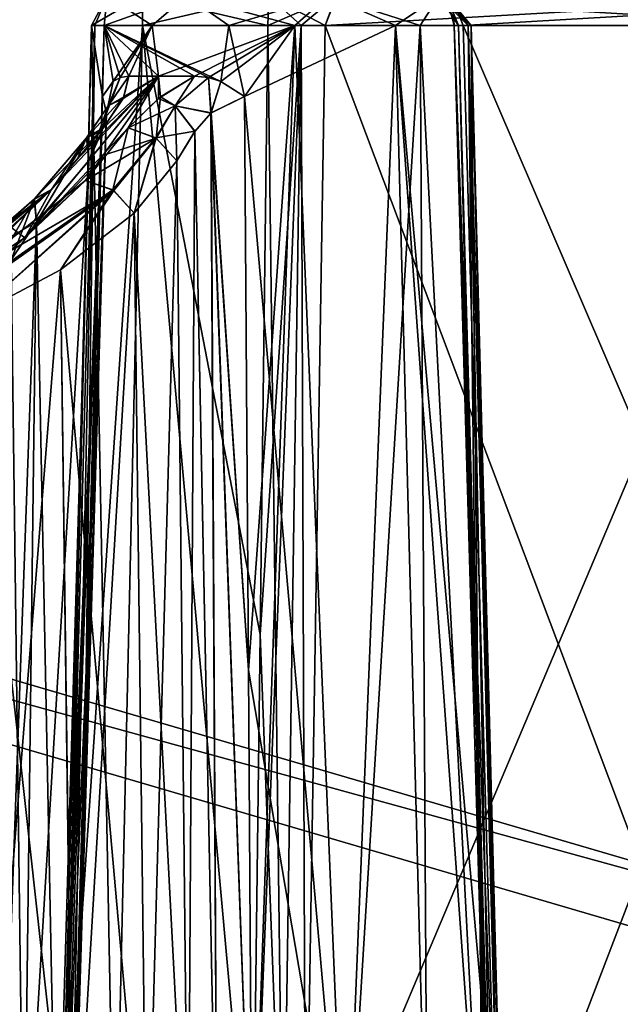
# Model space of a CAD drawing. Header units: inches. Extents: x -9.7 to 9.7, y -2.4 to 4.3.
# Tile 288 of 656: x -7.683 to -7.263, y -0.189 to 0.5. Entities that reach past the tile are written whole.
import ezdxf

# ---------------------------------------------------------------- set-up
doc = ezdxf.new("R2010")
doc.units = ezdxf.units.IN
doc.header["$LTSCALE"] = 101.851852
doc.header["$MEASUREMENT"] = 0
for name, color, linetype in [('5128', 7, 'CONTINUOUS'), ('5129', 7, 'CONTINUOUS'), ('5130', 7, 'CONTINUOUS'), ('5131', 7, 'CONTINUOUS'), ('5141', 7, 'CONTINUOUS'), ('5142', 7, 'CONTINUOUS'), ('5143', 7, 'CONTINUOUS'), ('5144', 7, 'CONTINUOUS'), ('5145', 7, 'CONTINUOUS'), ('5146', 7, 'CONTINUOUS'), ('5147', 7, 'CONTINUOUS'), ('5148', 7, 'CONTINUOUS'), ('5149', 7, 'CONTINUOUS'), ('5150', 7, 'CONTINUOUS'), ('5151', 7, 'CONTINUOUS'), ('5152', 7, 'CONTINUOUS'), ('5160', 7, 'CONTINUOUS'), ('5161', 7, 'CONTINUOUS'), ('5162', 7, 'CONTINUOUS'), ('5163', 7, 'CONTINUOUS'), ('5164', 7, 'CONTINUOUS'), ('5165', 7, 'CONTINUOUS'), ('5166', 7, 'CONTINUOUS'), ('5175', 7, 'CONTINUOUS'), ('5176', 7, 'CONTINUOUS'), ('5177', 7, 'CONTINUOUS'), ('5178', 7, 'CONTINUOUS'), ('5179', 7, 'CONTINUOUS'), ('5180', 7, 'CONTINUOUS'), ('5181', 7, 'CONTINUOUS'), ('5182', 7, 'CONTINUOUS'), ('5183', 7, 'CONTINUOUS'), ('5307', 7, 'CONTINUOUS'), ('5308', 7, 'CONTINUOUS'), ('5309', 7, 'CONTINUOUS'), ('5310', 7, 'CONTINUOUS'), ('5311', 7, 'CONTINUOUS'), ('5327', 7, 'CONTINUOUS'), ('5328', 7, 'CONTINUOUS'), ('5329', 7, 'CONTINUOUS'), ('5337', 7, 'CONTINUOUS'), ('5338', 7, 'CONTINUOUS'), ('5341', 7, 'CONTINUOUS'), ('5342', 7, 'CONTINUOUS'), ('5477', 7, 'CONTINUOUS'), ('5478', 7, 'CONTINUOUS'), ('8362', 7, 'CONTINUOUS'), ('8365', 7, 'CONTINUOUS'), ('8369', 7, 'CONTINUOUS')]:
    doc.layers.add(name, color=color, linetype=linetype)

msp = doc.modelspace()

# ---------------------------------------------------------------- linework, layer by layer
at = {"layer": '5128', "linetype": 'CONTINUOUS'}
for points in [[(-7.00716, -0.355, -1.11012), (-7.34848, -0.355, -1.71323), (-7.37286, 0.49579, -1.71107), (-7.00716, -0.355, -1.11012)], [(-7.02122, 0.49579, -1.08972), (-7.00716, -0.355, -1.11012), (-7.37286, 0.49579, -1.71107), (-7.02122, 0.49579, -1.08972)]]:
    msp.add_3dface(points, dxfattribs=at)
at = {"layer": '5129', "linetype": 'CONTINUOUS'}
for points in [[(-7.3547, -0.35518, -1.73281), (-7.35254, -0.355, -1.75323), (-7.37921, 0.49587, -1.73195), (-7.3547, -0.35518, -1.73281)], [(-7.37921, 0.49587, -1.73195), (-7.35254, -0.355, -1.75323), (-7.36423, 0.07008, -1.75337), (-7.37921, 0.49587, -1.73195)], [(-7.34848, -0.355, -1.71323), (-7.3547, -0.35518, -1.73281), (-7.37921, 0.49587, -1.73195), (-7.34848, -0.355, -1.71323)], [(-7.37286, 0.49579, -1.71107), (-7.34848, -0.355, -1.71323), (-7.37921, 0.49587, -1.73195), (-7.37286, 0.49579, -1.71107)], [(-7.37604, 0.49579, -1.75355), (-7.37921, 0.49587, -1.73195), (-7.36423, 0.07008, -1.75337), (-7.37604, 0.49579, -1.75355)]]:
    msp.add_3dface(points, dxfattribs=at)
at = {"layer": '5130', "linetype": 'CONTINUOUS'}
for points in [[(-7.61652, -0.355, -1.69876), (-7.63272, 0.49579, -1.80097), (-7.655, -0.355, -1.80097), (-7.61652, -0.355, -1.69876)], [(-7.655, -0.355, -1.80097), (-7.63272, 0.49579, -1.80097), (-7.62506, 0.44614, -1.84916), (-7.655, -0.355, -1.80097)], [(-7.63272, 0.49579, -1.80097), (-7.59045, 0.49579, -1.8981), (-7.62506, 0.44614, -1.84916), (-7.63272, 0.49579, -1.80097)], [(-7.59713, 0.49579, -1.71052), (-7.63272, 0.49579, -1.80097), (-7.61652, -0.355, -1.69876), (-7.59713, 0.49579, -1.71052)], [(-7.62506, 0.44614, -1.84916), (-7.59045, 0.49579, -1.8981), (-7.61753, 0.45669, -1.86481), (-7.62506, 0.44614, -1.84916)], [(-7.61753, 0.45669, -1.86481), (-7.59045, 0.49579, -1.8981), (-7.61284, 0.45933, -1.87264), (-7.61753, 0.45669, -1.86481)], [(-7.52019, -0.355, -1.64729), (-7.59713, 0.49579, -1.71052), (-7.61652, -0.355, -1.69876), (-7.52019, -0.355, -1.64729)], [(-7.59045, 0.49579, -1.8981), (-7.60672, 0.46037, -1.88143), (-7.61284, 0.45933, -1.87264), (-7.59045, 0.49579, -1.8981)], [(-7.58591, 0.46037, -1.90336), (-7.60672, 0.46037, -1.88143), (-7.59045, 0.49579, -1.8981), (-7.58591, 0.46037, -1.90336)], [(-7.50943, 0.49579, -1.66859), (-7.59713, 0.49579, -1.71052), (-7.51482, 0.06999, -1.65787), (-7.50943, 0.49579, -1.66859)], [(-7.51482, 0.06999, -1.65787), (-7.59713, 0.49579, -1.71052), (-7.52019, -0.355, -1.64729), (-7.51482, 0.06999, -1.65787)], [(-7.49057, 0.49579, -1.93336), (-7.58591, 0.46037, -1.90336), (-7.59045, 0.49579, -1.8981), (-7.49057, 0.49579, -1.93336)], [(-7.5607, 0.46037, -1.92004), (-7.58591, 0.46037, -1.90336), (-7.49057, 0.49579, -1.93336), (-7.5607, 0.46037, -1.92004)], [(-7.55098, 0.45933, -1.92455), (-7.5607, 0.46037, -1.92004), (-7.49057, 0.49579, -1.93336), (-7.55098, 0.45933, -1.92455)], [(-7.54243, 0.45668, -1.92781), (-7.55098, 0.45933, -1.92455), (-7.49057, 0.49579, -1.93336), (-7.54243, 0.45668, -1.92781)], [(-7.52574, 0.44614, -1.9325), (-7.54243, 0.45668, -1.92781), (-7.49057, 0.49579, -1.93336), (-7.52574, 0.44614, -1.9325)], [(-7.52306, 0.04514, -1.94364), (-7.52574, 0.44614, -1.9325), (-7.49057, 0.49579, -1.93336), (-7.52306, 0.04514, -1.94364)], [(-7.52037, -0.355, -1.95463), (-7.52306, 0.04514, -1.94364), (-7.49057, 0.49579, -1.93336), (-7.52037, -0.355, -1.95463)], [(-7.4551, -0.355, -1.94933), (-7.52037, -0.355, -1.95463), (-7.49057, 0.49579, -1.93336), (-7.4551, -0.355, -1.94933)], [(-7.40287, 0.49579, -1.89143), (-7.4551, -0.355, -1.94933), (-7.49057, 0.49579, -1.93336), (-7.40287, 0.49579, -1.89143)], [(-7.39785, -0.355, -1.91755), (-7.4551, -0.355, -1.94933), (-7.40287, 0.49579, -1.89143), (-7.39785, -0.355, -1.91755)], [(-7.35883, -0.355, -1.86497), (-7.39785, -0.355, -1.91755), (-7.40287, 0.49579, -1.89143), (-7.35883, -0.355, -1.86497)], [(-7.36728, 0.49579, -1.80097), (-7.35883, -0.355, -1.86497), (-7.40287, 0.49579, -1.89143), (-7.36728, 0.49579, -1.80097)], [(-7.37604, 0.49579, -1.75355), (-7.36423, 0.07008, -1.75337), (-7.36949, 0.49579, -1.77686), (-7.37604, 0.49579, -1.75355)], [(-7.35254, -0.355, -1.75323), (-7.3469, -0.355, -1.77681), (-7.36949, 0.49579, -1.77686), (-7.35254, -0.355, -1.75323)], [(-7.36423, 0.07008, -1.75337), (-7.35254, -0.355, -1.75323), (-7.36949, 0.49579, -1.77686), (-7.36423, 0.07008, -1.75337)], [(-7.3469, -0.355, -1.77681), (-7.345, -0.355, -1.80097), (-7.36949, 0.49579, -1.77686), (-7.3469, -0.355, -1.77681)], [(-7.36949, 0.49579, -1.77686), (-7.345, -0.355, -1.80097), (-7.36728, 0.49579, -1.80097), (-7.36949, 0.49579, -1.77686)], [(-7.345, -0.355, -1.80097), (-7.35883, -0.355, -1.86497), (-7.36728, 0.49579, -1.80097), (-7.345, -0.355, -1.80097)], [(-7.65319, -0.355, -1.82462), (-7.655, -0.355, -1.80097), (-7.62506, 0.44614, -1.84916), (-7.65319, -0.355, -1.82462)], [(-7.6365, 0.04514, -1.84846), (-7.65319, -0.355, -1.82462), (-7.62506, 0.44614, -1.84916), (-7.6365, 0.04514, -1.84846)], [(-7.64778, -0.355, -1.84772), (-7.65319, -0.355, -1.82462), (-7.6365, 0.04514, -1.84846), (-7.64778, -0.355, -1.84772)]]:
    msp.add_3dface(points, dxfattribs=at)
at = {"layer": '5131', "linetype": 'CONTINUOUS'}
for points in [[(-7.67914, 0.34751, -2.01544), (-7.58591, 0.46037, -1.90336), (-7.60704, 0.42416, -1.94622), (-7.67914, 0.34751, -2.01544)], [(-7.58591, 0.46037, -1.90336), (-7.67914, 0.34751, -2.01544), (-7.66084, 0.38122, -1.97353), (-7.58591, 0.46037, -1.90336)], [(-7.62445, 0.42416, -1.93161), (-7.58591, 0.46037, -1.90336), (-7.66084, 0.38122, -1.97353), (-7.62445, 0.42416, -1.93161)], [(-7.61066, 0.44475, -1.90783), (-7.58591, 0.46037, -1.90336), (-7.62445, 0.42416, -1.93161), (-7.61066, 0.44475, -1.90783)], [(-7.60672, 0.46037, -1.88143), (-7.58591, 0.46037, -1.90336), (-7.61066, 0.44475, -1.90783), (-7.60672, 0.46037, -1.88143)], [(-7.60704, 0.42416, -1.94622), (-7.58591, 0.46037, -1.90336), (-7.58445, 0.44589, -1.92778), (-7.60704, 0.42416, -1.94622)], [(-7.58591, 0.46037, -1.90336), (-7.5607, 0.46037, -1.92004), (-7.58445, 0.44589, -1.92778), (-7.58591, 0.46037, -1.90336)], [(-7.62196, 0.40585, -1.96461), (-7.67914, 0.34751, -2.01544), (-7.60704, 0.42416, -1.94622), (-7.62196, 0.40585, -1.96461)], [(-7.63688, 0.38753, -1.98299), (-7.67914, 0.34751, -2.01544), (-7.62196, 0.40585, -1.96461), (-7.63688, 0.38753, -1.98299)], [(-7.67914, 0.34751, -2.01544), (-7.72997, 0.31481, -2.02591), (-7.66084, 0.38122, -1.97353), (-7.67914, 0.34751, -2.01544)], [(-7.66084, 0.38122, -1.97353), (-7.72997, 0.31481, -2.02591), (-7.68948, 0.35456, -1.99379), (-7.66084, 0.38122, -1.97353)]]:
    msp.add_3dface(points, dxfattribs=at)
at = {"layer": '5141', "linetype": 'CONTINUOUS'}
for points in [[(-7.72997, 0.31481, -2.02591), (-7.67914, 0.34751, -2.01544), (-7.63688, 0.38753, -1.98299), (-7.72997, 0.31481, -2.02591)], [(-7.72997, 0.31481, -2.02591), (-7.63688, 0.38753, -1.98299), (-7.61727, 0.38046, -1.99175), (-7.72997, 0.31481, -2.02591)], [(-7.72422, 0.3049, -2.03866), (-7.72997, 0.31481, -2.02591), (-7.61727, 0.38046, -1.99175), (-7.72422, 0.3049, -2.03866)], [(-7.71684, 0.29187, -2.04306), (-7.72422, 0.3049, -2.03866), (-7.61727, 0.38046, -1.99175), (-7.71684, 0.29187, -2.04306)], [(-7.65439, 0.32498, -2.02838), (-7.71684, 0.29187, -2.04306), (-7.61727, 0.38046, -1.99175), (-7.65439, 0.32498, -2.02838)], [(-7.60287, 0.36459, -1.98759), (-7.65439, 0.32498, -2.02838), (-7.61727, 0.38046, -1.99175), (-7.60287, 0.36459, -1.98759)]]:
    msp.add_3dface(points, dxfattribs=at)
at = {"layer": '5142', "linetype": 'CONTINUOUS'}
for points in [[(-7.64568, -0.35439, -2.04598), (-7.65439, 0.32498, -2.02838), (-7.60287, 0.36459, -1.98759), (-7.64568, -0.35439, -2.04598)], [(-7.5941, -0.355, -2.00646), (-7.64568, -0.35439, -2.04598), (-7.60287, 0.36459, -1.98759), (-7.5941, -0.355, -2.00646)], [(-7.70891, -0.355, -2.06), (-7.71684, 0.29187, -2.04306), (-7.65439, 0.32498, -2.02838), (-7.70891, -0.355, -2.06)], [(-7.64568, -0.35439, -2.04598), (-7.70891, -0.355, -2.06), (-7.65439, 0.32498, -2.02838), (-7.64568, -0.35439, -2.04598)]]:
    msp.add_3dface(points, dxfattribs=at)
at = {"layer": '5143', "linetype": 'CONTINUOUS'}
for points in [[(-7.56522, -0.355, -1.97205), (-7.60287, 0.36459, -1.98759), (-7.57317, 0.40122, -1.95071), (-7.56522, -0.355, -1.97205)], [(-7.56522, -0.355, -1.97205), (-7.5941, -0.355, -2.00646), (-7.60287, 0.36459, -1.98759), (-7.56522, -0.355, -1.97205)]]:
    msp.add_3dface(points, dxfattribs=at)
at = {"layer": '5144', "linetype": 'CONTINUOUS'}
for points in [[(-7.60704, 0.42416, -1.94622), (-7.58751, 0.41704, -1.95488), (-7.62196, 0.40585, -1.96461), (-7.60704, 0.42416, -1.94622)], [(-7.63688, 0.38753, -1.98299), (-7.62196, 0.40585, -1.96461), (-7.58751, 0.41704, -1.95488), (-7.63688, 0.38753, -1.98299)], [(-7.61727, 0.38046, -1.99175), (-7.63688, 0.38753, -1.98299), (-7.58751, 0.41704, -1.95488), (-7.61727, 0.38046, -1.99175)], [(-7.60287, 0.36459, -1.98759), (-7.61727, 0.38046, -1.99175), (-7.58751, 0.41704, -1.95488), (-7.60287, 0.36459, -1.98759)], [(-7.57317, 0.40122, -1.95071), (-7.60287, 0.36459, -1.98759), (-7.58751, 0.41704, -1.95488), (-7.57317, 0.40122, -1.95071)]]:
    msp.add_3dface(points, dxfattribs=at)
at = {"layer": '5145', "linetype": 'CONTINUOUS'}
for points in [[(-7.58445, 0.44589, -1.92778), (-7.5607, 0.46037, -1.92004), (-7.57423, 0.43952, -1.93697), (-7.58445, 0.44589, -1.92778)], [(-7.5607, 0.46037, -1.92004), (-7.55098, 0.45933, -1.92455), (-7.57423, 0.43952, -1.93697), (-7.5607, 0.46037, -1.92004)], [(-7.57423, 0.43952, -1.93697), (-7.55098, 0.45933, -1.92455), (-7.5494, 0.43452, -1.93395), (-7.57423, 0.43952, -1.93697)], [(-7.55098, 0.45933, -1.92455), (-7.54243, 0.45668, -1.92781), (-7.5494, 0.43452, -1.93395), (-7.55098, 0.45933, -1.92455)], [(-7.54243, 0.45668, -1.92781), (-7.52574, 0.44614, -1.9325), (-7.5494, 0.43452, -1.93395), (-7.54243, 0.45668, -1.92781)], [(-7.60704, 0.42416, -1.94622), (-7.58445, 0.44589, -1.92778), (-7.58751, 0.41704, -1.95488), (-7.60704, 0.42416, -1.94622)], [(-7.58751, 0.41704, -1.95488), (-7.58445, 0.44589, -1.92778), (-7.57423, 0.43952, -1.93697), (-7.58751, 0.41704, -1.95488)], [(-7.57317, 0.40122, -1.95071), (-7.58751, 0.41704, -1.95488), (-7.57423, 0.43952, -1.93697), (-7.57317, 0.40122, -1.95071)], [(-7.57317, 0.40122, -1.95071), (-7.57423, 0.43952, -1.93697), (-7.56058, 0.42175, -1.93925), (-7.57317, 0.40122, -1.95071)], [(-7.56058, 0.42175, -1.93925), (-7.57423, 0.43952, -1.93697), (-7.5494, 0.43452, -1.93395), (-7.56058, 0.42175, -1.93925)]]:
    msp.add_3dface(points, dxfattribs=at)
at = {"layer": '5146', "linetype": 'CONTINUOUS'}
for points in [[(-7.52574, 0.44614, -1.9325), (-7.52306, 0.04514, -1.94364), (-7.5494, 0.43452, -1.93395), (-7.52574, 0.44614, -1.9325)], [(-7.54503, -0.35528, -1.95759), (-7.56058, 0.42175, -1.93925), (-7.5494, 0.43452, -1.93395), (-7.54503, -0.35528, -1.95759)], [(-7.52037, -0.355, -1.95463), (-7.54503, -0.35528, -1.95759), (-7.5494, 0.43452, -1.93395), (-7.52037, -0.355, -1.95463)], [(-7.52306, 0.04514, -1.94364), (-7.52037, -0.355, -1.95463), (-7.5494, 0.43452, -1.93395), (-7.52306, 0.04514, -1.94364)], [(-7.56522, -0.355, -1.97205), (-7.57317, 0.40122, -1.95071), (-7.56058, 0.42175, -1.93925), (-7.56522, -0.355, -1.97205)], [(-7.54503, -0.35528, -1.95759), (-7.56522, -0.355, -1.97205), (-7.56058, 0.42175, -1.93925), (-7.54503, -0.35528, -1.95759)]]:
    msp.add_3dface(points, dxfattribs=at)
at = {"layer": '5147', "linetype": 'CONTINUOUS'}
for points in [[(-7.67129, 0.35828, -1.94082), (-7.68894, 0.3319, -1.95338), (-7.68, -0.355, -1.92215), (-7.67129, 0.35828, -1.94082)], [(-7.68, -0.355, -1.92215), (-7.68894, 0.3319, -1.95338), (-7.69711, -0.3552, -1.93529), (-7.68, -0.355, -1.92215)]]:
    msp.add_3dface(points, dxfattribs=at)
at = {"layer": '5148', "linetype": 'CONTINUOUS'}
for points in [[(-7.66084, 0.38122, -1.97353), (-7.68948, 0.35456, -1.99379), (-7.72286, 0.331, -1.97224), (-7.66084, 0.38122, -1.97353)], [(-7.66084, 0.38122, -1.97353), (-7.72286, 0.331, -1.97224), (-7.67267, 0.37462, -1.9564), (-7.66084, 0.38122, -1.97353)], [(-7.72286, 0.331, -1.97224), (-7.71018, 0.3092, -1.95739), (-7.67267, 0.37462, -1.9564), (-7.72286, 0.331, -1.97224)], [(-7.71018, 0.3092, -1.95739), (-7.68894, 0.3319, -1.95338), (-7.67267, 0.37462, -1.9564), (-7.71018, 0.3092, -1.95739)], [(-7.68894, 0.3319, -1.95338), (-7.67129, 0.35828, -1.94082), (-7.67267, 0.37462, -1.9564), (-7.68894, 0.3319, -1.95338)]]:
    msp.add_3dface(points, dxfattribs=at)
at = {"layer": '5149', "linetype": 'CONTINUOUS'}
for points in [[(-7.62445, 0.42416, -1.93161), (-7.66084, 0.38122, -1.97353), (-7.67267, 0.37462, -1.9564), (-7.62445, 0.42416, -1.93161)], [(-7.62445, 0.42416, -1.93161), (-7.67267, 0.37462, -1.9564), (-7.63616, 0.4175, -1.91453), (-7.62445, 0.42416, -1.93161)], [(-7.67267, 0.37462, -1.9564), (-7.67129, 0.35828, -1.94082), (-7.63616, 0.4175, -1.91453), (-7.67267, 0.37462, -1.9564)], [(-7.63616, 0.4175, -1.91453), (-7.67129, 0.35828, -1.94082), (-7.63476, 0.40122, -1.89903), (-7.63616, 0.4175, -1.91453)]]:
    msp.add_3dface(points, dxfattribs=at)
at = {"layer": '5150', "linetype": 'CONTINUOUS'}
for points in [[(-7.67129, 0.35828, -1.94082), (-7.68, -0.355, -1.92215), (-7.63476, 0.40122, -1.89903), (-7.67129, 0.35828, -1.94082)], [(-7.63476, 0.40122, -1.89903), (-7.68, -0.355, -1.92215), (-7.65715, -0.355, -1.89491), (-7.63476, 0.40122, -1.89903)]]:
    msp.add_3dface(points, dxfattribs=at)
at = {"layer": '5151', "linetype": 'CONTINUOUS'}
for points in [[(-7.6365, 0.04514, -1.84846), (-7.62506, 0.44614, -1.84916), (-7.62235, 0.43469, -1.87251), (-7.6365, 0.04514, -1.84846)], [(-7.64778, -0.355, -1.84772), (-7.6365, 0.04514, -1.84846), (-7.62235, 0.43469, -1.87251), (-7.64778, -0.355, -1.84772)], [(-7.64778, -0.355, -1.84772), (-7.62235, 0.43469, -1.87251), (-7.64642, -0.35528, -1.87252), (-7.64778, -0.355, -1.84772)], [(-7.62235, 0.43469, -1.87251), (-7.62562, 0.42186, -1.88455), (-7.64642, -0.35528, -1.87252), (-7.62235, 0.43469, -1.87251)], [(-7.63476, 0.40122, -1.89903), (-7.65715, -0.355, -1.89491), (-7.62562, 0.42186, -1.88455), (-7.63476, 0.40122, -1.89903)], [(-7.62562, 0.42186, -1.88455), (-7.65715, -0.355, -1.89491), (-7.64642, -0.35528, -1.87252), (-7.62562, 0.42186, -1.88455)]]:
    msp.add_3dface(points, dxfattribs=at)
at = {"layer": '5152', "linetype": 'CONTINUOUS'}
for points in [[(-7.62506, 0.44614, -1.84916), (-7.61753, 0.45669, -1.86481), (-7.62235, 0.43469, -1.87251), (-7.62506, 0.44614, -1.84916)], [(-7.61753, 0.45669, -1.86481), (-7.61284, 0.45933, -1.87264), (-7.62235, 0.43469, -1.87251), (-7.61753, 0.45669, -1.86481)], [(-7.62235, 0.43469, -1.87251), (-7.61284, 0.45933, -1.87264), (-7.62104, 0.43952, -1.89769), (-7.62235, 0.43469, -1.87251)], [(-7.61284, 0.45933, -1.87264), (-7.60672, 0.46037, -1.88143), (-7.62104, 0.43952, -1.89769), (-7.61284, 0.45933, -1.87264)], [(-7.60672, 0.46037, -1.88143), (-7.61066, 0.44475, -1.90783), (-7.62104, 0.43952, -1.89769), (-7.60672, 0.46037, -1.88143)], [(-7.61066, 0.44475, -1.90783), (-7.62445, 0.42416, -1.93161), (-7.62104, 0.43952, -1.89769), (-7.61066, 0.44475, -1.90783)], [(-7.62445, 0.42416, -1.93161), (-7.63616, 0.4175, -1.91453), (-7.62104, 0.43952, -1.89769), (-7.62445, 0.42416, -1.93161)], [(-7.63616, 0.4175, -1.91453), (-7.62562, 0.42186, -1.88455), (-7.62104, 0.43952, -1.89769), (-7.63616, 0.4175, -1.91453)], [(-7.62562, 0.42186, -1.88455), (-7.62235, 0.43469, -1.87251), (-7.62104, 0.43952, -1.89769), (-7.62562, 0.42186, -1.88455)], [(-7.63616, 0.4175, -1.91453), (-7.63476, 0.40122, -1.89903), (-7.62562, 0.42186, -1.88455), (-7.63616, 0.4175, -1.91453)]]:
    msp.add_3dface(points, dxfattribs=at)
at = {"layer": '5160', "linetype": 'CONTINUOUS'}
for points in [[(-7.50943, 0.49579, -1.66859), (-7.51482, 0.06999, -1.65787), (-7.49876, -0.35523, -1.63918), (-7.50943, 0.49579, -1.66859)], [(-7.50943, 0.49579, -1.66859), (-7.49876, -0.35523, -1.63918), (-7.48628, 0.49589, -1.66099), (-7.50943, 0.49579, -1.66859)], [(-7.49876, -0.35523, -1.63918), (-7.4832, -0.355, -1.62236), (-7.48628, 0.49589, -1.66099), (-7.49876, -0.35523, -1.63918)], [(-7.48628, 0.49589, -1.66099), (-7.4832, -0.355, -1.62236), (-7.46948, 0.49579, -1.64335), (-7.48628, 0.49589, -1.66099)], [(-7.51482, 0.06999, -1.65787), (-7.52019, -0.355, -1.64729), (-7.49876, -0.35523, -1.63918), (-7.51482, 0.06999, -1.65787)]]:
    msp.add_3dface(points, dxfattribs=at)
at = {"layer": '5161', "linetype": 'CONTINUOUS'}
for points in [[(-7.46948, 0.49579, -1.64335), (-7.4832, -0.355, -1.62236), (-7.12343, 0.49579, -1.03188), (-7.46948, 0.49579, -1.64335)], [(-7.12343, 0.49579, -1.03188), (-7.4832, -0.355, -1.62236), (-7.14815, -0.355, -1.03033), (-7.12343, 0.49579, -1.03188)]]:
    msp.add_3dface(points, dxfattribs=at)
at = {"layer": '5162', "linetype": 'CONTINUOUS'}
for points in [[(-7.46132, 0.5168, -1.64797), (-7.46948, 0.49579, -1.64335), (-7.11583, 0.51618, -1.03618), (-7.46132, 0.5168, -1.64797)], [(-7.46948, 0.49579, -1.64335), (-7.12343, 0.49579, -1.03188), (-7.11583, 0.51618, -1.03618), (-7.46948, 0.49579, -1.64335)]]:
    msp.add_3dface(points, dxfattribs=at)
at = {"layer": '5163', "linetype": 'CONTINUOUS'}
for points in [[(-7.50943, 0.49579, -1.66859), (-7.48628, 0.49589, -1.66099), (-7.46132, 0.5168, -1.64797), (-7.50943, 0.49579, -1.66859)], [(-7.50943, 0.49579, -1.66859), (-7.46132, 0.5168, -1.64797), (-7.50881, 0.51618, -1.67731), (-7.50943, 0.49579, -1.66859)], [(-7.48628, 0.49589, -1.66099), (-7.46948, 0.49579, -1.64335), (-7.46132, 0.5168, -1.64797), (-7.48628, 0.49589, -1.66099)]]:
    msp.add_3dface(points, dxfattribs=at)
at = {"layer": '5164', "linetype": 'CONTINUOUS'}
for points in [[(-7.59045, 0.49579, -1.8981), (-7.63272, 0.49579, -1.80097), (-7.6219, 0.51649, -1.8218), (-7.59045, 0.49579, -1.8981)], [(-7.63272, 0.49579, -1.80097), (-7.59713, 0.49579, -1.71052), (-7.5973, 0.51649, -1.72464), (-7.63272, 0.49579, -1.80097)], [(-7.6219, 0.51649, -1.8218), (-7.63272, 0.49579, -1.80097), (-7.5973, 0.51649, -1.72464), (-7.6219, 0.51649, -1.8218)], [(-7.56643, 0.51649, -1.90528), (-7.59045, 0.49579, -1.8981), (-7.6219, 0.51649, -1.8218), (-7.56643, 0.51649, -1.90528)], [(-7.59713, 0.49579, -1.71052), (-7.50943, 0.49579, -1.66859), (-7.5973, 0.51649, -1.72464), (-7.59713, 0.49579, -1.71052)], [(-7.50943, 0.49579, -1.66859), (-7.50881, 0.51618, -1.67731), (-7.5973, 0.51649, -1.72464), (-7.50943, 0.49579, -1.66859)], [(-7.49057, 0.49579, -1.93336), (-7.59045, 0.49579, -1.8981), (-7.56643, 0.51649, -1.90528), (-7.49057, 0.49579, -1.93336)], [(-7.46733, 0.51649, -1.92025), (-7.49057, 0.49579, -1.93336), (-7.56643, 0.51649, -1.90528), (-7.46733, 0.51649, -1.92025)], [(-7.40287, 0.49579, -1.89143), (-7.49057, 0.49579, -1.93336), (-7.46733, 0.51649, -1.92025), (-7.40287, 0.49579, -1.89143)], [(-7.38969, 0.51649, -1.85687), (-7.40287, 0.49579, -1.89143), (-7.46733, 0.51649, -1.92025), (-7.38969, 0.51649, -1.85687)], [(-7.36728, 0.49579, -1.80097), (-7.40287, 0.49579, -1.89143), (-7.38969, 0.51649, -1.85687), (-7.36728, 0.49579, -1.80097)], [(-7.38451, 0.5165, -1.75679), (-7.36728, 0.49579, -1.80097), (-7.38969, 0.51649, -1.85687), (-7.38451, 0.5165, -1.75679)], [(-7.37604, 0.49579, -1.75355), (-7.36949, 0.49579, -1.77686), (-7.38451, 0.5165, -1.75679), (-7.37604, 0.49579, -1.75355)], [(-7.36949, 0.49579, -1.77686), (-7.36728, 0.49579, -1.80097), (-7.38451, 0.5165, -1.75679), (-7.36949, 0.49579, -1.77686)]]:
    msp.add_3dface(points, dxfattribs=at)
at = {"layer": '5165', "linetype": 'CONTINUOUS'}
for points in [[(-7.37921, 0.49587, -1.73195), (-7.37604, 0.49579, -1.75355), (-7.38451, 0.5165, -1.75679), (-7.37921, 0.49587, -1.73195)], [(-7.37921, 0.49587, -1.73195), (-7.38451, 0.5165, -1.75679), (-7.38047, 0.51618, -1.70676), (-7.37921, 0.49587, -1.73195)], [(-7.37286, 0.49579, -1.71107), (-7.37921, 0.49587, -1.73195), (-7.38047, 0.51618, -1.70676), (-7.37286, 0.49579, -1.71107)]]:
    msp.add_3dface(points, dxfattribs=at)
at = {"layer": '5166', "linetype": 'CONTINUOUS'}
for points in [[(-7.02122, 0.49579, -1.08972), (-7.38047, 0.51618, -1.70676), (-7.02938, 0.5168, -1.0851), (-7.02122, 0.49579, -1.08972)], [(-7.02122, 0.49579, -1.08972), (-7.37286, 0.49579, -1.71107), (-7.38047, 0.51618, -1.70676), (-7.02122, 0.49579, -1.08972)]]:
    msp.add_3dface(points, dxfattribs=at)
at = {"layer": '5175', "linetype": 'CONTINUOUS'}
for points in [[(-7.34848, -0.355, 1.71323), (-7.0224, 0.49579, 1.09181), (-7.37286, 0.49579, 1.71107), (-7.34848, -0.355, 1.71323)], [(-7.34848, -0.355, 1.71323), (-7.00839, -0.355, 1.11228), (-7.0224, 0.49579, 1.09181), (-7.34848, -0.355, 1.71323)]]:
    msp.add_3dface(points, dxfattribs=at)
at = {"layer": '5176', "linetype": 'CONTINUOUS'}
for points in [[(-7.35471, -0.35518, 1.73281), (-7.34848, -0.355, 1.71323), (-7.37921, 0.49587, 1.73195), (-7.35471, -0.35518, 1.73281)], [(-7.34848, -0.355, 1.71323), (-7.37286, 0.49579, 1.71107), (-7.37921, 0.49587, 1.73195), (-7.34848, -0.355, 1.71323)], [(-7.37604, 0.49579, 1.75355), (-7.35471, -0.35518, 1.73281), (-7.37921, 0.49587, 1.73195), (-7.37604, 0.49579, 1.75355)], [(-7.36423, 0.07008, 1.75337), (-7.35471, -0.35518, 1.73281), (-7.37604, 0.49579, 1.75355), (-7.36423, 0.07008, 1.75337)], [(-7.35254, -0.355, 1.75323), (-7.35471, -0.35518, 1.73281), (-7.36423, 0.07008, 1.75337), (-7.35254, -0.355, 1.75323)]]:
    msp.add_3dface(points, dxfattribs=at)
at = {"layer": '5177', "linetype": 'CONTINUOUS'}
for points in [[(-7.655, -0.355, 1.80097), (-7.65319, -0.355, 1.82462), (-7.63272, 0.49579, 1.80097), (-7.655, -0.355, 1.80097)], [(-7.61651, -0.355, 1.69874), (-7.655, -0.355, 1.80097), (-7.59713, 0.49579, 1.71052), (-7.61651, -0.355, 1.69874)], [(-7.59713, 0.49579, 1.71052), (-7.655, -0.355, 1.80097), (-7.63272, 0.49579, 1.80097), (-7.59713, 0.49579, 1.71052)], [(-7.65319, -0.355, 1.82462), (-7.64778, -0.355, 1.84772), (-7.63051, 0.49579, 1.82509), (-7.65319, -0.355, 1.82462)], [(-7.63272, 0.49579, 1.80097), (-7.65319, -0.355, 1.82462), (-7.63051, 0.49579, 1.82509), (-7.63272, 0.49579, 1.80097)], [(-7.64778, -0.355, 1.84772), (-7.6365, 0.04514, 1.84846), (-7.63051, 0.49579, 1.82509), (-7.64778, -0.355, 1.84772)], [(-7.6365, 0.04514, 1.84846), (-7.62506, 0.44614, 1.84916), (-7.62396, 0.49579, 1.8484), (-7.6365, 0.04514, 1.84846)], [(-7.63051, 0.49579, 1.82509), (-7.6365, 0.04514, 1.84846), (-7.62396, 0.49579, 1.8484), (-7.63051, 0.49579, 1.82509)], [(-7.62506, 0.44614, 1.84916), (-7.61753, 0.45669, 1.86481), (-7.62396, 0.49579, 1.8484), (-7.62506, 0.44614, 1.84916)], [(-7.55098, 0.45933, 1.92455), (-7.54243, 0.45668, 1.92781), (-7.62396, 0.49579, 1.8484), (-7.55098, 0.45933, 1.92455)], [(-7.62396, 0.49579, 1.8484), (-7.54243, 0.45668, 1.92781), (-7.53668, 0.49579, 1.92853), (-7.62396, 0.49579, 1.8484)], [(-7.5607, 0.46037, 1.92004), (-7.55098, 0.45933, 1.92455), (-7.62396, 0.49579, 1.8484), (-7.5607, 0.46037, 1.92004)], [(-7.58591, 0.46037, 1.90336), (-7.5607, 0.46037, 1.92004), (-7.62396, 0.49579, 1.8484), (-7.58591, 0.46037, 1.90336)], [(-7.60672, 0.46037, 1.88143), (-7.58591, 0.46037, 1.90336), (-7.62396, 0.49579, 1.8484), (-7.60672, 0.46037, 1.88143)], [(-7.61284, 0.45933, 1.87265), (-7.60672, 0.46037, 1.88143), (-7.62396, 0.49579, 1.8484), (-7.61284, 0.45933, 1.87265)], [(-7.61753, 0.45669, 1.86481), (-7.61284, 0.45933, 1.87265), (-7.62396, 0.49579, 1.8484), (-7.61753, 0.45669, 1.86481)], [(-7.52019, -0.355, 1.64729), (-7.61651, -0.355, 1.69874), (-7.59713, 0.49579, 1.71052), (-7.52019, -0.355, 1.64729)], [(-7.51482, 0.06999, 1.65787), (-7.52019, -0.355, 1.64729), (-7.59713, 0.49579, 1.71052), (-7.51482, 0.06999, 1.65787)], [(-7.50943, 0.49579, 1.66859), (-7.51482, 0.06999, 1.65787), (-7.59713, 0.49579, 1.71052), (-7.50943, 0.49579, 1.66859)], [(-7.54243, 0.45668, 1.92781), (-7.52574, 0.44614, 1.9325), (-7.53668, 0.49579, 1.92853), (-7.54243, 0.45668, 1.92781)], [(-7.53668, 0.49579, 1.92853), (-7.52574, 0.44614, 1.9325), (-7.42016, 0.49579, 1.907), (-7.53668, 0.49579, 1.92853)], [(-7.52574, 0.44614, 1.9325), (-7.4551, -0.355, 1.94933), (-7.42016, 0.49579, 1.907), (-7.52574, 0.44614, 1.9325)], [(-7.4551, -0.355, 1.94933), (-7.39785, -0.355, 1.91755), (-7.42016, 0.49579, 1.907), (-7.4551, -0.355, 1.94933)], [(-7.39785, -0.355, 1.91755), (-7.35883, -0.355, 1.86497), (-7.42016, 0.49579, 1.907), (-7.39785, -0.355, 1.91755)], [(-7.35883, -0.355, 1.86497), (-7.345, -0.355, 1.80097), (-7.42016, 0.49579, 1.907), (-7.35883, -0.355, 1.86497)], [(-7.42016, 0.49579, 1.907), (-7.345, -0.355, 1.80097), (-7.36728, 0.49579, 1.80097), (-7.42016, 0.49579, 1.907)], [(-7.36423, 0.07008, 1.75337), (-7.37604, 0.49579, 1.75355), (-7.36949, 0.49579, 1.77686), (-7.36423, 0.07008, 1.75337)], [(-7.3469, -0.355, 1.77681), (-7.35254, -0.355, 1.75323), (-7.36949, 0.49579, 1.77686), (-7.3469, -0.355, 1.77681)], [(-7.35254, -0.355, 1.75323), (-7.36423, 0.07008, 1.75337), (-7.36949, 0.49579, 1.77686), (-7.35254, -0.355, 1.75323)], [(-7.36728, 0.49579, 1.80097), (-7.3469, -0.355, 1.77681), (-7.36949, 0.49579, 1.77686), (-7.36728, 0.49579, 1.80097)], [(-7.345, -0.355, 1.80097), (-7.3469, -0.355, 1.77681), (-7.36728, 0.49579, 1.80097), (-7.345, -0.355, 1.80097)], [(-7.52306, 0.04514, 1.94364), (-7.4551, -0.355, 1.94933), (-7.52574, 0.44614, 1.9325), (-7.52306, 0.04514, 1.94364)], [(-7.52038, -0.355, 1.95463), (-7.4551, -0.355, 1.94933), (-7.52306, 0.04514, 1.94364), (-7.52038, -0.355, 1.95463)]]:
    msp.add_3dface(points, dxfattribs=at)
at = {"layer": '5178', "linetype": 'CONTINUOUS'}
for points in [[(-7.52306, 0.04514, 1.94364), (-7.52574, 0.44614, 1.9325), (-7.54918, 0.4347, 1.93388), (-7.52306, 0.04514, 1.94364)], [(-7.56048, 0.42188, 1.93919), (-7.54503, -0.35528, 1.95759), (-7.54918, 0.4347, 1.93388), (-7.56048, 0.42188, 1.93919)], [(-7.54503, -0.35528, 1.95759), (-7.52038, -0.355, 1.95463), (-7.54918, 0.4347, 1.93388), (-7.54503, -0.35528, 1.95759)], [(-7.52038, -0.355, 1.95463), (-7.52306, 0.04514, 1.94364), (-7.54918, 0.4347, 1.93388), (-7.52038, -0.355, 1.95463)], [(-7.57317, 0.40122, 1.95071), (-7.56522, -0.355, 1.97205), (-7.56048, 0.42188, 1.93919), (-7.57317, 0.40122, 1.95071)], [(-7.56522, -0.355, 1.97205), (-7.54503, -0.35528, 1.95759), (-7.56048, 0.42188, 1.93919), (-7.56522, -0.355, 1.97205)]]:
    msp.add_3dface(points, dxfattribs=at)
at = {"layer": '5179', "linetype": 'CONTINUOUS'}
for points in [[(-7.57423, 0.43952, 1.93697), (-7.5607, 0.46037, 1.92004), (-7.58599, 0.44477, 1.92849), (-7.57423, 0.43952, 1.93697)], [(-7.55098, 0.45933, 1.92455), (-7.5607, 0.46037, 1.92004), (-7.57423, 0.43952, 1.93697), (-7.55098, 0.45933, 1.92455)], [(-7.54918, 0.4347, 1.93388), (-7.55098, 0.45933, 1.92455), (-7.57423, 0.43952, 1.93697), (-7.54918, 0.4347, 1.93388)], [(-7.54243, 0.45668, 1.92781), (-7.55098, 0.45933, 1.92455), (-7.54918, 0.4347, 1.93388), (-7.54243, 0.45668, 1.92781)], [(-7.52574, 0.44614, 1.9325), (-7.54243, 0.45668, 1.92781), (-7.54918, 0.4347, 1.93388), (-7.52574, 0.44614, 1.9325)], [(-7.60704, 0.42416, 1.94622), (-7.57423, 0.43952, 1.93697), (-7.58599, 0.44477, 1.92849), (-7.60704, 0.42416, 1.94622)], [(-7.57423, 0.43952, 1.93697), (-7.60704, 0.42416, 1.94622), (-7.58786, 0.41729, 1.95483), (-7.57423, 0.43952, 1.93697)], [(-7.58786, 0.41729, 1.95483), (-7.56048, 0.42188, 1.93919), (-7.57423, 0.43952, 1.93697), (-7.58786, 0.41729, 1.95483)], [(-7.56048, 0.42188, 1.93919), (-7.54918, 0.4347, 1.93388), (-7.57423, 0.43952, 1.93697), (-7.56048, 0.42188, 1.93919)], [(-7.57317, 0.40122, 1.95071), (-7.56048, 0.42188, 1.93919), (-7.58786, 0.41729, 1.95483), (-7.57317, 0.40122, 1.95071)]]:
    msp.add_3dface(points, dxfattribs=at)
at = {"layer": '5180', "linetype": 'CONTINUOUS'}
for points in [[(-7.61796, 0.38093, 1.99166), (-7.60704, 0.42416, 1.94622), (-7.63688, 0.38753, 1.98299), (-7.61796, 0.38093, 1.99166)], [(-7.58786, 0.41729, 1.95483), (-7.60704, 0.42416, 1.94622), (-7.61796, 0.38093, 1.99166), (-7.58786, 0.41729, 1.95483)], [(-7.60287, 0.36459, 1.98759), (-7.58786, 0.41729, 1.95483), (-7.61796, 0.38093, 1.99166), (-7.60287, 0.36459, 1.98759)], [(-7.57317, 0.40122, 1.95071), (-7.58786, 0.41729, 1.95483), (-7.60287, 0.36459, 1.98759), (-7.57317, 0.40122, 1.95071)]]:
    msp.add_3dface(points, dxfattribs=at)
at = {"layer": '5181', "linetype": 'CONTINUOUS'}
for points in [[(-7.5941, -0.355, 2.00646), (-7.57317, 0.40122, 1.95071), (-7.60287, 0.36459, 1.98759), (-7.5941, -0.355, 2.00646)], [(-7.5941, -0.355, 2.00646), (-7.56522, -0.355, 1.97205), (-7.57317, 0.40122, 1.95071), (-7.5941, -0.355, 2.00646)]]:
    msp.add_3dface(points, dxfattribs=at)
at = {"layer": '5182', "linetype": 'CONTINUOUS'}
for points in [[(-7.5941, -0.355, 2.00646), (-7.60287, 0.36459, 1.98759), (-7.65437, 0.325, 2.02837), (-7.5941, -0.355, 2.00646)], [(-7.71684, 0.29187, 2.04306), (-7.64548, -0.35439, 2.04589), (-7.65437, 0.325, 2.02837), (-7.71684, 0.29187, 2.04306)], [(-7.64548, -0.35439, 2.04589), (-7.5941, -0.355, 2.00646), (-7.65437, 0.325, 2.02837), (-7.64548, -0.35439, 2.04589)], [(-7.70891, -0.355, 2.06), (-7.64548, -0.35439, 2.04589), (-7.71684, 0.29187, 2.04306), (-7.70891, -0.355, 2.06)]]:
    msp.add_3dface(points, dxfattribs=at)
at = {"layer": '5183', "linetype": 'CONTINUOUS'}
for points in [[(-7.61796, 0.38093, 1.99166), (-7.63688, 0.38753, 1.98299), (-7.72488, 0.30605, 2.03779), (-7.61796, 0.38093, 1.99166)], [(-7.72488, 0.30605, 2.03779), (-7.63688, 0.38753, 1.98299), (-7.6794, 0.3473, 2.01558), (-7.72488, 0.30605, 2.03779)], [(-7.71684, 0.29187, 2.04306), (-7.61796, 0.38093, 1.99166), (-7.72488, 0.30605, 2.03779), (-7.71684, 0.29187, 2.04306)], [(-7.61796, 0.38093, 1.99166), (-7.71684, 0.29187, 2.04306), (-7.65437, 0.325, 2.02837), (-7.61796, 0.38093, 1.99166)], [(-7.60287, 0.36459, 1.98759), (-7.61796, 0.38093, 1.99166), (-7.65437, 0.325, 2.02837), (-7.60287, 0.36459, 1.98759)], [(-7.72997, 0.31481, 2.02591), (-7.72488, 0.30605, 2.03779), (-7.6794, 0.3473, 2.01558), (-7.72997, 0.31481, 2.02591)]]:
    msp.add_3dface(points, dxfattribs=at)
at = {"layer": '5307', "linetype": 'CONTINUOUS'}
for points in [[(-7.37286, 0.49579, 1.71107), (-7.03001, 0.51618, 1.08751), (-7.38102, 0.5168, 1.70645), (-7.37286, 0.49579, 1.71107)], [(-7.37286, 0.49579, 1.71107), (-7.0224, 0.49579, 1.09181), (-7.03001, 0.51618, 1.08751), (-7.37286, 0.49579, 1.71107)]]:
    msp.add_3dface(points, dxfattribs=at)
at = {"layer": '5308', "linetype": 'CONTINUOUS'}
for points in [[(-7.37921, 0.49587, 1.73195), (-7.38102, 0.5168, 1.70645), (-7.3842, 0.51618, 1.75667), (-7.37921, 0.49587, 1.73195)], [(-7.37921, 0.49587, 1.73195), (-7.37286, 0.49579, 1.71107), (-7.38102, 0.5168, 1.70645), (-7.37921, 0.49587, 1.73195)], [(-7.37604, 0.49579, 1.75355), (-7.37921, 0.49587, 1.73195), (-7.3842, 0.51618, 1.75667), (-7.37604, 0.49579, 1.75355)]]:
    msp.add_3dface(points, dxfattribs=at)
at = {"layer": '5309', "linetype": 'CONTINUOUS'}
for points in [[(-7.59713, 0.49579, 1.71052), (-7.63272, 0.49579, 1.80097), (-7.5973, 0.51649, 1.72464), (-7.59713, 0.49579, 1.71052)], [(-7.63272, 0.49579, 1.80097), (-7.63051, 0.49579, 1.82509), (-7.6219, 0.51649, 1.8218), (-7.63272, 0.49579, 1.80097)], [(-7.5973, 0.51649, 1.72464), (-7.63272, 0.49579, 1.80097), (-7.6219, 0.51649, 1.8218), (-7.5973, 0.51649, 1.72464)], [(-7.63051, 0.49579, 1.82509), (-7.62396, 0.49579, 1.8484), (-7.6219, 0.51649, 1.8218), (-7.63051, 0.49579, 1.82509)], [(-7.62396, 0.49579, 1.8484), (-7.53668, 0.49579, 1.92853), (-7.56643, 0.51649, 1.90528), (-7.62396, 0.49579, 1.8484)], [(-7.6219, 0.51649, 1.8218), (-7.62396, 0.49579, 1.8484), (-7.56643, 0.51649, 1.90528), (-7.6219, 0.51649, 1.8218)], [(-7.50879, 0.5165, 1.67763), (-7.59713, 0.49579, 1.71052), (-7.5973, 0.51649, 1.72464), (-7.50879, 0.5165, 1.67763)], [(-7.50943, 0.49579, 1.66859), (-7.59713, 0.49579, 1.71052), (-7.50879, 0.5165, 1.67763), (-7.50943, 0.49579, 1.66859)], [(-7.56643, 0.51649, 1.90528), (-7.53668, 0.49579, 1.92853), (-7.46733, 0.51649, 1.92025), (-7.56643, 0.51649, 1.90528)], [(-7.53668, 0.49579, 1.92853), (-7.42016, 0.49579, 1.907), (-7.46733, 0.51649, 1.92025), (-7.53668, 0.49579, 1.92853)], [(-7.46733, 0.51649, 1.92025), (-7.42016, 0.49579, 1.907), (-7.38969, 0.51649, 1.85687), (-7.46733, 0.51649, 1.92025)], [(-7.42016, 0.49579, 1.907), (-7.36728, 0.49579, 1.80097), (-7.38969, 0.51649, 1.85687), (-7.42016, 0.49579, 1.907)], [(-7.36949, 0.49579, 1.77686), (-7.37604, 0.49579, 1.75355), (-7.38969, 0.51649, 1.85687), (-7.36949, 0.49579, 1.77686)], [(-7.37604, 0.49579, 1.75355), (-7.3842, 0.51618, 1.75667), (-7.38969, 0.51649, 1.85687), (-7.37604, 0.49579, 1.75355)], [(-7.36728, 0.49579, 1.80097), (-7.36949, 0.49579, 1.77686), (-7.38969, 0.51649, 1.85687), (-7.36728, 0.49579, 1.80097)]]:
    msp.add_3dface(points, dxfattribs=at)
at = {"layer": '5310', "linetype": 'CONTINUOUS'}
for points in [[(-7.50943, 0.49579, 1.66859), (-7.50879, 0.5165, 1.67763), (-7.48628, 0.49589, 1.66099), (-7.50943, 0.49579, 1.66859)], [(-7.46948, 0.49579, 1.64335), (-7.50879, 0.5165, 1.67763), (-7.46188, 0.51618, 1.64765), (-7.46948, 0.49579, 1.64335)], [(-7.50879, 0.5165, 1.67763), (-7.46948, 0.49579, 1.64335), (-7.48628, 0.49589, 1.66099), (-7.50879, 0.5165, 1.67763)]]:
    msp.add_3dface(points, dxfattribs=at)
at = {"layer": '5311', "linetype": 'CONTINUOUS'}
for points in [[(-7.52019, -0.355, 1.64729), (-7.51482, 0.06999, 1.65787), (-7.48628, 0.49589, 1.66099), (-7.52019, -0.355, 1.64729)], [(-7.52019, -0.355, 1.64729), (-7.48628, 0.49589, 1.66099), (-7.49876, -0.35523, 1.63918), (-7.52019, -0.355, 1.64729)], [(-7.51482, 0.06999, 1.65787), (-7.50943, 0.49579, 1.66859), (-7.48628, 0.49589, 1.66099), (-7.51482, 0.06999, 1.65787)], [(-7.49876, -0.35523, 1.63918), (-7.48628, 0.49589, 1.66099), (-7.4832, -0.355, 1.62236), (-7.49876, -0.35523, 1.63918)], [(-7.48628, 0.49589, 1.66099), (-7.46948, 0.49579, 1.64335), (-7.4832, -0.355, 1.62236), (-7.48628, 0.49589, 1.66099)]]:
    msp.add_3dface(points, dxfattribs=at)
at = {"layer": '5327', "linetype": 'CONTINUOUS'}
for points in [[(-7.62506, 0.44614, 1.84916), (-7.6365, 0.04514, 1.84846), (-7.62238, 0.4345, 1.87273), (-7.62506, 0.44614, 1.84916)], [(-7.6365, 0.04514, 1.84846), (-7.64778, -0.355, 1.84772), (-7.62238, 0.4345, 1.87273), (-7.6365, 0.04514, 1.84846)], [(-7.64778, -0.355, 1.84772), (-7.64642, -0.35528, 1.87251), (-7.62238, 0.4345, 1.87273), (-7.64778, -0.355, 1.84772)], [(-7.62238, 0.4345, 1.87273), (-7.64642, -0.35528, 1.87251), (-7.62567, 0.42171, 1.88467), (-7.62238, 0.4345, 1.87273)], [(-7.64642, -0.35528, 1.87251), (-7.65715, -0.355, 1.89491), (-7.62567, 0.42171, 1.88467), (-7.64642, -0.35528, 1.87251)], [(-7.62567, 0.42171, 1.88467), (-7.65715, -0.355, 1.89491), (-7.63476, 0.40122, 1.89903), (-7.62567, 0.42171, 1.88467)]]:
    msp.add_3dface(points, dxfattribs=at)
at = {"layer": '5328', "linetype": 'CONTINUOUS'}
for points in [[(-7.61753, 0.45669, 1.86481), (-7.62506, 0.44614, 1.84916), (-7.62238, 0.4345, 1.87273), (-7.61753, 0.45669, 1.86481)], [(-7.61284, 0.45933, 1.87265), (-7.61753, 0.45669, 1.86481), (-7.62238, 0.4345, 1.87273), (-7.61284, 0.45933, 1.87265)], [(-7.61284, 0.45933, 1.87265), (-7.62238, 0.4345, 1.87273), (-7.62104, 0.43952, 1.89769), (-7.61284, 0.45933, 1.87265)], [(-7.60672, 0.46037, 1.88143), (-7.61284, 0.45933, 1.87265), (-7.62104, 0.43952, 1.89769), (-7.60672, 0.46037, 1.88143)], [(-7.60672, 0.46037, 1.88143), (-7.62104, 0.43952, 1.89769), (-7.61021, 0.44589, 1.90616), (-7.60672, 0.46037, 1.88143)], [(-7.63628, 0.41726, 1.91418), (-7.62445, 0.42416, 1.93161), (-7.61021, 0.44589, 1.90616), (-7.63628, 0.41726, 1.91418)], [(-7.62104, 0.43952, 1.89769), (-7.63628, 0.41726, 1.91418), (-7.61021, 0.44589, 1.90616), (-7.62104, 0.43952, 1.89769)], [(-7.62104, 0.43952, 1.89769), (-7.63476, 0.40122, 1.89903), (-7.63628, 0.41726, 1.91418), (-7.62104, 0.43952, 1.89769)], [(-7.62567, 0.42171, 1.88467), (-7.63476, 0.40122, 1.89903), (-7.62104, 0.43952, 1.89769), (-7.62567, 0.42171, 1.88467)], [(-7.62238, 0.4345, 1.87273), (-7.62567, 0.42171, 1.88467), (-7.62104, 0.43952, 1.89769), (-7.62238, 0.4345, 1.87273)]]:
    msp.add_3dface(points, dxfattribs=at)
at = {"layer": '5329', "linetype": 'CONTINUOUS'}
for points in [[(-7.63688, 0.38753, 1.98299), (-7.58591, 0.46037, 1.90336), (-7.6794, 0.3473, 2.01558), (-7.63688, 0.38753, 1.98299)], [(-7.6794, 0.3473, 2.01558), (-7.58591, 0.46037, 1.90336), (-7.66084, 0.38122, 1.97353), (-7.6794, 0.3473, 2.01558)], [(-7.66084, 0.38122, 1.97353), (-7.58591, 0.46037, 1.90336), (-7.64264, 0.40269, 1.95257), (-7.66084, 0.38122, 1.97353)], [(-7.58591, 0.46037, 1.90336), (-7.62445, 0.42416, 1.93161), (-7.64264, 0.40269, 1.95257), (-7.58591, 0.46037, 1.90336)], [(-7.60704, 0.42416, 1.94622), (-7.58591, 0.46037, 1.90336), (-7.63688, 0.38753, 1.98299), (-7.60704, 0.42416, 1.94622)], [(-7.62445, 0.42416, 1.93161), (-7.58591, 0.46037, 1.90336), (-7.61021, 0.44589, 1.90616), (-7.62445, 0.42416, 1.93161)], [(-7.58591, 0.46037, 1.90336), (-7.60672, 0.46037, 1.88143), (-7.61021, 0.44589, 1.90616), (-7.58591, 0.46037, 1.90336)], [(-7.58591, 0.46037, 1.90336), (-7.60704, 0.42416, 1.94622), (-7.58599, 0.44477, 1.92849), (-7.58591, 0.46037, 1.90336)], [(-7.5607, 0.46037, 1.92004), (-7.58591, 0.46037, 1.90336), (-7.58599, 0.44477, 1.92849), (-7.5607, 0.46037, 1.92004)], [(-7.68927, 0.35472, 1.9937), (-7.6794, 0.3473, 2.01558), (-7.66084, 0.38122, 1.97353), (-7.68927, 0.35472, 1.9937)], [(-7.72997, 0.31481, 2.02591), (-7.6794, 0.3473, 2.01558), (-7.68927, 0.35472, 1.9937), (-7.72997, 0.31481, 2.02591)]]:
    msp.add_3dface(points, dxfattribs=at)
at = {"layer": '5337', "linetype": 'CONTINUOUS'}
for points in [[(-7.72392, 0.33214, 1.99957), (-7.68927, 0.35472, 1.9937), (-7.66084, 0.38122, 1.97353), (-7.72392, 0.33214, 1.99957)], [(-7.72392, 0.33214, 1.99957), (-7.66084, 0.38122, 1.97353), (-7.72226, 0.33002, 1.97043), (-7.72392, 0.33214, 1.99957)], [(-7.72226, 0.33002, 1.97043), (-7.66084, 0.38122, 1.97353), (-7.67289, 0.37413, 1.95571), (-7.72226, 0.33002, 1.97043)], [(-7.67129, 0.35828, 1.94082), (-7.72226, 0.33002, 1.97043), (-7.67289, 0.37413, 1.95571), (-7.67129, 0.35828, 1.94082)], [(-7.68911, 0.33168, 1.95345), (-7.72226, 0.33002, 1.97043), (-7.67129, 0.35828, 1.94082), (-7.68911, 0.33168, 1.95345)]]:
    msp.add_3dface(points, dxfattribs=at)
at = {"layer": '5338', "linetype": 'CONTINUOUS'}
for points in [[(-7.68911, 0.33168, 1.95345), (-7.67129, 0.35828, 1.94082), (-7.69722, -0.3552, 1.93534), (-7.68911, 0.33168, 1.95345)], [(-7.69722, -0.3552, 1.93534), (-7.67129, 0.35828, 1.94082), (-7.68, -0.355, 1.92215), (-7.69722, -0.3552, 1.93534)]]:
    msp.add_3dface(points, dxfattribs=at)
at = {"layer": '5341', "linetype": 'CONTINUOUS'}
for points in [[(-7.63476, 0.40122, 1.89903), (-7.65715, -0.355, 1.89491), (-7.67129, 0.35828, 1.94082), (-7.63476, 0.40122, 1.89903)], [(-7.67129, 0.35828, 1.94082), (-7.65715, -0.355, 1.89491), (-7.68, -0.355, 1.92215), (-7.67129, 0.35828, 1.94082)]]:
    msp.add_3dface(points, dxfattribs=at)
at = {"layer": '5342', "linetype": 'CONTINUOUS'}
for points in [[(-7.62445, 0.42416, 1.93161), (-7.63628, 0.41726, 1.91418), (-7.64264, 0.40269, 1.95257), (-7.62445, 0.42416, 1.93161)], [(-7.66084, 0.38122, 1.97353), (-7.63628, 0.41726, 1.91418), (-7.67289, 0.37413, 1.95571), (-7.66084, 0.38122, 1.97353)], [(-7.63628, 0.41726, 1.91418), (-7.67129, 0.35828, 1.94082), (-7.67289, 0.37413, 1.95571), (-7.63628, 0.41726, 1.91418)], [(-7.63628, 0.41726, 1.91418), (-7.63476, 0.40122, 1.89903), (-7.67129, 0.35828, 1.94082), (-7.63628, 0.41726, 1.91418)], [(-7.66084, 0.38122, 1.97353), (-7.64264, 0.40269, 1.95257), (-7.63628, 0.41726, 1.91418), (-7.66084, 0.38122, 1.97353)]]:
    msp.add_3dface(points, dxfattribs=at)
at = {"layer": '5477', "linetype": 'CONTINUOUS'}
for points in [[(-7.4832, -0.355, 1.62236), (-7.46948, 0.49579, 1.64335), (-7.14859, -0.355, 1.0311), (-7.4832, -0.355, 1.62236)], [(-7.14859, -0.355, 1.0311), (-7.46948, 0.49579, 1.64335), (-7.12391, 0.49579, 1.03273), (-7.14859, -0.355, 1.0311)]]:
    msp.add_3dface(points, dxfattribs=at)
at = {"layer": '5478', "linetype": 'CONTINUOUS'}
for points in [[(-7.12391, 0.49579, 1.03273), (-7.46188, 0.51618, 1.64765), (-7.11575, 0.5168, 1.03735), (-7.12391, 0.49579, 1.03273)], [(-7.46948, 0.49579, 1.64335), (-7.46188, 0.51618, 1.64765), (-7.12391, 0.49579, 1.03273), (-7.46948, 0.49579, 1.64335)]]:
    msp.add_3dface(points, dxfattribs=at)
at = {"layer": '8362', "linetype": 'CONTINUOUS'}
for points in [[(-9.44142, 0.50617, 10.56117), (-9.55244, 0.58467, 10.63967), (-6.88009, -0.19804, 15.20166), (-9.44142, 0.50617, 10.56117)], [(-9.44142, 0.50617, 10.56117), (-6.88009, -0.19804, 15.20166), (-6.76907, -0.27654, 15.12316), (-9.44142, 0.50617, 10.56117)]]:
    msp.add_3dface(points, dxfattribs=at)
at = {"layer": '8365', "linetype": 'CONTINUOUS'}
msp.add_3dface([(-9.44142, -1.99383, 13.06117), (-9.44142, 0.50617, 10.56117), (-6.76907, -0.27654, 15.12316), (-9.44142, -1.99383, 13.06117)], dxfattribs=at)
at = {"layer": '8369', "linetype": 'CONTINUOUS'}
msp.add_3dface([(-6.88009, -0.19804, 15.20166), (-9.55244, 0.58467, 10.63967), (-9.38009, -1.96581, 13.43389), (-6.88009, -0.19804, 15.20166)], dxfattribs=at)

doc.saveas('drawing.dxf')
